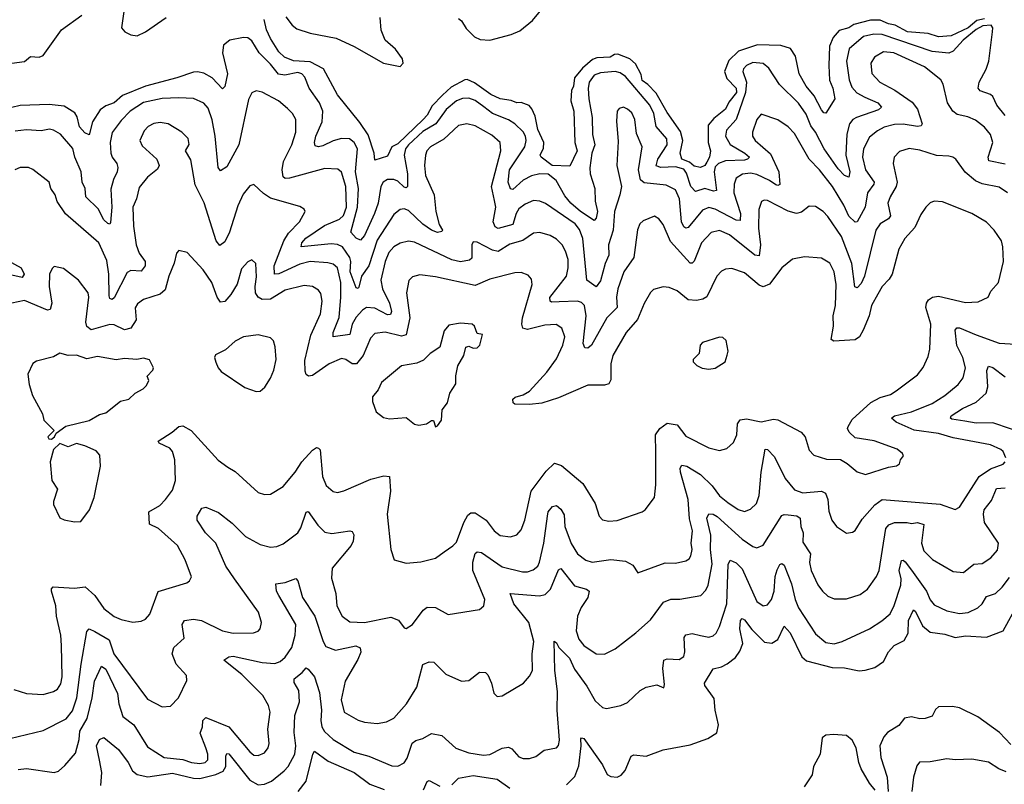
# Model space of a CAD drawing. Extents: x 1954683 to 2060285, y 904798 to 1016299.
# Tile 257 of 472: x 1972453 to 1977170, y 1002610 to 1006274. Entities that reach past the tile are written whole.
import ezdxf

# ---------------------------------------------------------------- set-up
doc = ezdxf.new("R2010")
doc.units = 0

msp = doc.modelspace()

# ---------------------------------------------------------------- linework, layer by layer
at = {"layer": '0CON10XD'}
for points in [[(1972953.9, 1006325), (1972940.8, 1006235), (1972955.6, 1006215), (1972985, 1006200.7), (1973015, 1006196.8), (1973055, 1006215.4), (1973154.5, 1006285)], [(1974555, 1006279.1), (1974568.7, 1006268.7), (1974591.2, 1006231.2), (1974631.4, 1006191.4), (1974659.1, 1006179.1), (1974705, 1006176.2), (1974807.7, 1006202.3), (1974849.3, 1006220.7), (1974910.2, 1006269.8), (1974977.6, 1006352.4)], [(1972415.3, 1006065.3), (1972475, 1006072.9), (1972505, 1006096.7), (1972545.4, 1006094.6), (1972565, 1006102.9), (1972653.6, 1006225), (1972750.6, 1006295)], [(1977075, 1006277.2), (1977039.3, 1006270.7), (1976997.8, 1006235), (1976915, 1006196.2), (1976855, 1006191.6), (1976805, 1006208.4), (1976706.2, 1006215), (1976647.3, 1006247.3), (1976615, 1006253.7), (1976575, 1006271.6), (1976528.5, 1006271.5), (1976448.8, 1006251.2), (1976425, 1006234.8), (1976378.7, 1006221.3), (1976351, 1006189), (1976333.4, 1006146.6), (1976329, 1006055), (1976333.4, 1005983.4), (1976349.2, 1005945), (1976357.9, 1005895), (1976315, 1005826), (1976305, 1005828), (1976295, 1005842), (1976258.7, 1005908.7), (1976221.2, 1005955), (1976187.1, 1006015), (1976169.5, 1006099.5), (1976146, 1006136), (1976099.6, 1006149.6), (1975987.2, 1006152.8), (1975897.3, 1006122.7), (1975851, 1006079), (1975829.5, 1006025), (1975841.5, 1005991.5), (1975885, 1005945.4), (1975886.8, 1005925), (1975850.7, 1005879.3), (1975835, 1005844.7), (1975779, 1005801), (1975751.4, 1005768.6), (1975751.3, 1005685), (1975762.5, 1005645), (1975757.4, 1005615), (1975745, 1005591.1), (1975735, 1005574.7), (1975715, 1005566.2), (1975685, 1005572.3), (1975661.4, 1005591.4), (1975625.3, 1005605.3), (1975617.5, 1005635), (1975629.4, 1005695), (1975618.2, 1005738.2), (1975555, 1005828.9), (1975502.1, 1005922.1), (1975463.1, 1005963.1), (1975435, 1005981.8), (1975430.9, 1006010.9), (1975402.6, 1006062.6), (1975376.8, 1006086.8), (1975319.3, 1006109.3), (1975302.3, 1006107.7), (1975282, 1006095), (1975218.7, 1006091.3), (1975197.2, 1006082.8), (1975149, 1006041), (1975111.5, 1005995), (1975106.7, 1005955), (1975095.8, 1005935), (1975092.9, 1005885), (1975108.1, 1005835), (1975112.3, 1005685), (1975123.1, 1005645), (1975087.9, 1005572.1), (1975004.3, 1005575), (1974950.8, 1005615), (1974945.7, 1005625), (1974961.6, 1005658.4), (1974964.1, 1005685), (1974935, 1005747.1), (1974921.8, 1005811.8), (1974907.2, 1005847.2), (1974893.2, 1005863.2), (1974855, 1005876.5), (1974835, 1005875.5), (1974807.2, 1005887.2), (1974754.2, 1005895), (1974709.4, 1005915), (1974631.8, 1005971.8), (1974597.3, 1005987.3), (1974585, 1005986.4), (1974520, 1005950), (1974478.5, 1005911.5), (1974429.5, 1005860.5), (1974405, 1005816.9), (1974385.2, 1005795), (1974265, 1005679.6), (1974235.9, 1005664.1), (1974215, 1005619.4), (1974155, 1005600), (1974151.4, 1005635), (1974121.8, 1005721.8), (1974082, 1005782), (1973975, 1005913.1), (1973908.8, 1006038.8), (1973845, 1006071.6), (1973765, 1006076.9), (1973720.6, 1006095), (1973695, 1006120.6), (1973655, 1006183.1), (1973634.7, 1006225), (1973624.2, 1006274.2)], [(1973727.4, 1006287.4), (1973757.9, 1006247.9), (1973780.2, 1006230.2), (1973845, 1006209.4), (1973968.8, 1006185), (1974055.7, 1006145), (1974195, 1006065.5), (1974275, 1006050), (1974290, 1006065), (1974286.3, 1006086.3), (1974253.3, 1006133.3), (1974203.3, 1006175), (1974185, 1006223.8), (1974179.1, 1006285)], [(1977174.7, 1005815), (1977135.2, 1005865), (1977116, 1005906), (1977105, 1005915.3), (1977055, 1005932.3), (1977045.9, 1005945.9), (1977049.5, 1005975), (1977083.3, 1006036.7), (1977096.5, 1006075), (1977113.5, 1006215), (1977114.7, 1006235), (1977107.7, 1006247.7), (1977067.1, 1006245), (1977035, 1006226.7), (1976974, 1006175), (1976925, 1006122.9), (1976905, 1006114), (1976825, 1006121.9), (1976585, 1006203.3), (1976545.6, 1006204.4), (1976495, 1006193.5), (1976426.7, 1006135), (1976414.3, 1006075), (1976426.6, 1005985), (1976440.2, 1005950.2), (1976463.9, 1005923.9), (1976502.2, 1005902.2), (1976564.4, 1005875), (1976581.4, 1005855), (1976567.4, 1005842.6), (1976461.8, 1005805), (1976444.6, 1005795), (1976428.2, 1005775), (1976416, 1005725), (1976411.4, 1005625), (1976430.3, 1005545), (1976425, 1005519.2), (1976405, 1005527.1), (1976375, 1005558.7), (1976307.1, 1005655), (1976266, 1005735), (1976243, 1005765), (1976221.1, 1005821.1), (1976185, 1005873.1), (1976093.9, 1005963.9), (1976042.3, 1006042.3), (1976015, 1006064.5), (1975965, 1006069.4), (1975935.5, 1006055), (1975921, 1006039), (1975918, 1006025), (1975934.4, 1005975), (1975930.8, 1005925), (1975884.8, 1005795), (1975840, 1005745)], [(1975840, 1005745), (1975834.3, 1005715), (1975856.6, 1005676.5), (1975926.9, 1005635), (1975949.5, 1005615), (1975940.6, 1005605), (1975925, 1005600.9), (1975835, 1005597.3), (1975800.8, 1005585), (1975785, 1005568.2), (1975780.2, 1005545), (1975791.1, 1005455), (1975777.6, 1005452.4), (1975735, 1005465.6), (1975690.9, 1005450.9), (1975668.3, 1005475), (1975648.1, 1005538.1), (1975635, 1005557.3), (1975595, 1005568), (1975525.2, 1005565.2), (1975502.9, 1005572.9), (1975509.5, 1005605), (1975554.6, 1005674.6), (1975552.7, 1005702.7), (1975501.5, 1005761.5), (1975490.6, 1005825), (1975471.5, 1005865), (1975355, 1006001.6), (1975329, 1006019), (1975305, 1006025.3), (1975235, 1006019.7), (1975205, 1006008.7), (1975181.4, 1005975), (1975176.4, 1005943.6), (1975180.2, 1005895), (1975195.7, 1005805.7), (1975197, 1005723), (1975208.4, 1005675), (1975193.8, 1005635), (1975184.2, 1005564.2), (1975186.5, 1005535), (1975209.1, 1005465), (1975210.7, 1005405), (1975220.5, 1005355), (1975215, 1005322.5), (1975205, 1005311.8), (1975139.4, 1005355), (1975093.2, 1005395), (1975065, 1005430.4), (1975023.5, 1005503.5), (1974985, 1005533.4), (1974945, 1005534.8), (1974905, 1005525.2), (1974865, 1005504.8), (1974815, 1005460), (1974805, 1005463.1), (1974793, 1005495), (1974799.5, 1005555), (1974872.5, 1005665), (1974878.9, 1005695), (1974876.1, 1005715), (1974865, 1005736.2), (1974824.5, 1005775), (1974794.5, 1005794.5), (1974718.2, 1005825), (1974677.1, 1005857.1), (1974635, 1005886.8), (1974605, 1005897.8), (1974575, 1005896.5), (1974545, 1005884.7), (1974496.5, 1005843.5), (1974446.2, 1005775), (1974385, 1005737.5), (1974315.6, 1005675), (1974301.5, 1005655), (1974294, 1005625), (1974311, 1005535), (1974311.5, 1005475), (1974305, 1005467.9), (1974295, 1005471.9), (1974265, 1005499.5), (1974245, 1005508.8), (1974215, 1005508.1), (1974193.4, 1005495), (1974183, 1005475), (1974169.6, 1005395), (1974152.9, 1005345), (1974105, 1005240.5), (1974085, 1005216.9), (1974065, 1005226.2), (1974038.5, 1005255), (1974071.9, 1005375), (1974075.6, 1005465), (1974061.6, 1005545), (1974070.5, 1005655), (1974055.7, 1005685), (1974032.6, 1005702.6), (1973995, 1005705.3), (1973955, 1005693.5), (1973905, 1005669), (1973884.7, 1005664.7), (1973869.1, 1005669.1), (1973865.8, 1005685), (1973872.1, 1005715), (1973902.4, 1005785), (1973905.8, 1005835), (1973889.4, 1005875), (1973839.2, 1005945), (1973818.8, 1005998.8), (1973804.7, 1006014.7), (1973785, 1006021.3), (1973722.5, 1006007.5), (1973692.1, 1006012.1), (1973655, 1006061.1), (1973600.3, 1006115), (1973565, 1006172.9), (1973545, 1006186.4), (1973525, 1006188.5), (1973460, 1006175), (1973428.6, 1006151.4), (1973424.6, 1006115), (1973447.8, 1006015), (1973435, 1005953.3), (1973425, 1005942), (1973374.6, 1005995), (1973335, 1006018.4), (1973305, 1006023.6), (1973285, 1006022.4), (1973205.2, 1005994.8), (1973054.7, 1005955.3), (1972945, 1005910.7), (1972905, 1005875.9), (1972865, 1005861.3), (1972837.7, 1005842.3), (1972800.7, 1005785), (1972785, 1005722.7), (1972765, 1005731.9), (1972739.9, 1005759.9), (1972727.8, 1005807.8), (1972717, 1005827), (1972665, 1005859.7), (1972593, 1005867), (1972455, 1005862.7), (1972415, 1005853.4)], [(1977175, 1005581.4), (1977096.9, 1005596.9), (1977092.5, 1005615), (1977115.8, 1005685), (1977105, 1005724.4), (1977075, 1005758.9), (1977031.7, 1005791.7), (1976995, 1005808.5), (1976945, 1005820), (1976923.3, 1005835), (1976898.8, 1005875), (1976877.8, 1005965), (1976865.9, 1005985.9), (1976787.7, 1006047.7), (1976640.8, 1006115), (1976590.9, 1006119.1), (1976548.9, 1006095), (1976531.5, 1006065), (1976535, 1006016), (1976574.4, 1005975), (1976646.6, 1005936.6), (1976729.2, 1005879.2), (1976755.2, 1005845.2), (1976777.3, 1005775), (1976772, 1005765), (1976755, 1005761.8), (1976685, 1005772.9), (1976645, 1005771.4), (1976595, 1005759.1), (1976562, 1005742), (1976525, 1005711.5), (1976495.8, 1005655), (1976491.2, 1005615), (1976505, 1005554.3), (1976546.7, 1005495), (1976545.3, 1005485), (1976514.8, 1005445), (1976503.1, 1005375), (1976465, 1005305.6), (1976455, 1005304.3), (1976425, 1005332.9), (1976401.8, 1005385), (1976347.9, 1005475), (1976285, 1005553.8), (1976234.8, 1005604.8), (1976165, 1005728.5), (1976135, 1005760.5), (1976085, 1005793.3), (1976005, 1005821.4), (1975983.8, 1005795), (1975963.8, 1005735), (1975964.6, 1005715), (1975977.1, 1005695), (1976050.3, 1005630.3), (1976089.6, 1005545), (1976095, 1005484.3), (1976085, 1005478.9), (1976075, 1005481.8), (1976045, 1005503.4), (1975985, 1005531.9), (1975955, 1005537.9), (1975915.6, 1005534.4), (1975886.2, 1005515), (1975876.2, 1005485), (1975874.8, 1005445), (1975906.6, 1005345), (1975905, 1005310.9), (1975885, 1005314), (1975785, 1005366.1), (1975755, 1005374.7), (1975725, 1005360.7), (1975655, 1005278.8), (1975645, 1005274.6), (1975635, 1005281.2), (1975623.7, 1005305), (1975614.8, 1005414.8), (1975595, 1005459.1), (1975550.4, 1005480.4), (1975445, 1005492.4), (1975426.8, 1005506.8), (1975417.3, 1005555), (1975434.4, 1005665), (1975408.8, 1005728.8), (1975400, 1005795), (1975385, 1005826.9), (1975365, 1005845.5), (1975345, 1005854.4), (1975325, 1005848.6), (1975315.6, 1005835), (1975312, 1005788), (1975320.2, 1005689.8), (1975313.8, 1005575), (1975335.4, 1005475), (1975328.9, 1005435), (1975302.6, 1005355), (1975295.6, 1005265), (1975274, 1005195), (1975275.8, 1005145), (1975257.7, 1005105), (1975235, 1005021.9), (1975215, 1004994.5), (1975170.5, 1005025), (1975150.7, 1005225), (1975135, 1005268.2), (1975114, 1005295), (1974972.4, 1005392.4), (1974945, 1005404.6), (1974915, 1005407.5), (1974875, 1005390.4), (1974845, 1005366.8), (1974831.6, 1005345), (1974815, 1005292), (1974745, 1005272.8), (1974731.6, 1005281.6), (1974722, 1005305), (1974733.3, 1005375), (1974727.7, 1005407.7), (1974713.9, 1005475), (1974757.6, 1005645), (1974754.7, 1005684.7), (1974715, 1005720.8), (1974635, 1005765.4), (1974595, 1005774.1), (1974555, 1005767.3), (1974485, 1005700.7), (1974421.5, 1005665), (1974403.9, 1005646.1), (1974396.7, 1005625), (1974392.8, 1005575), (1974397.4, 1005527.4), (1974439.3, 1005435), (1974446.2, 1005355), (1974462.7, 1005292.7), (1974477.7, 1005265), (1974475, 1005259.2), (1974455, 1005253.9), (1974425, 1005265.3), (1974385, 1005294.3), (1974315, 1005360), (1974295, 1005367.7), (1974275, 1005363.6), (1974245, 1005340), (1974165, 1005217.5), (1974125.1, 1005094.9), (1974089.8, 1005045), (1974078.3, 1004991.7), (1974075, 1004986), (1974065, 1004988.6), (1974036, 1005065), (1974039.5, 1005115), (1974035.2, 1005135), (1973999.7, 1005185), (1973975, 1005196), (1973945, 1005199.2), (1973802, 1005185), (1973804.2, 1005205), (1973823.4, 1005226.6), (1973912.9, 1005287.1), (1973985, 1005318.7), (1974004.8, 1005335.2), (1974018.7, 1005375), (1974014.8, 1005474.8), (1973995, 1005542.9), (1973977.2, 1005557.2), (1973915, 1005560.4), (1973745, 1005514.2), (1973725, 1005513.3), (1973715, 1005520.6), (1973710, 1005555), (1973716, 1005594), (1973755.9, 1005674.1), (1973775.3, 1005735), (1973775.3, 1005795.3), (1973759.1, 1005825), (1973735, 1005849.1), (1973692.9, 1005885), (1973615, 1005926.4), (1973585, 1005933.1), (1973565, 1005924), (1973548.8, 1005891.2), (1973502.1, 1005675), (1973445, 1005569.4), (1973415, 1005550), (1973403.9, 1005565), (1973389.8, 1005715), (1973374.8, 1005794.8), (1973355, 1005850), (1973335, 1005874.5), (1973285, 1005896.9), (1973215, 1005900), (1973135, 1005895.7), (1973045, 1005877.8), (1972981.8, 1005835), (1972938.7, 1005791.3), (1972896.4, 1005733.6), (1972885.3, 1005685), (1972888.8, 1005635), (1972895, 1005615.7), (1972917.8, 1005585), (1972922.9, 1005565), (1972920, 1005545), (1972901.7, 1005508.3), (1972888.8, 1005461.2), (1972894.3, 1005375), (1972888, 1005302), (1972885, 1005293.3), (1972875, 1005297.5), (1972856.1, 1005315), (1972828.1, 1005368.1), (1972769.1, 1005425), (1972765.8, 1005465), (1972751.6, 1005495), (1972747.4, 1005545), (1972716.7, 1005615), (1972706.8, 1005656.8), (1972648.1, 1005725), (1972615, 1005744.4), (1972595, 1005748.5), (1972555, 1005741.5), (1972485, 1005746.7), (1972430.4, 1005739.6)], [(1977185.4, 1005445), (1977145, 1005471.8), (1977065, 1005488), (1977032.2, 1005502.2), (1976983.2, 1005543.2), (1976938, 1005605), (1976924.5, 1005614.5), (1976905, 1005620.6), (1976845, 1005622.9), (1976765, 1005648.2), (1976715, 1005656.2), (1976667.4, 1005642.6), (1976643.1, 1005615), (1976637.8, 1005585), (1976656.4, 1005495), (1976651.9, 1005475), (1976623.8, 1005425), (1976612.8, 1005395), (1976625.2, 1005334.8), (1976615, 1005319.6), (1976574.8, 1005295.2), (1976554.8, 1005265.2), (1976500.4, 1005045), (1976485, 1005010), (1976465, 1004989.5), (1976453.6, 1004993.6), (1976439, 1005105), (1976389.6, 1005235), (1976325, 1005331.5), (1976302.2, 1005355), (1976265, 1005379.4), (1976235, 1005380.8), (1976199.1, 1005350.9), (1976175, 1005345.3), (1976135, 1005356.7), (1976035, 1005407.3), (1976020.5, 1005409.5), (1976006.7, 1005403.3), (1975994.6, 1005365), (1975992.4, 1005275), (1976002.2, 1005195), (1975995, 1005142.2), (1975975, 1005145.4), (1975853.7, 1005243.7), (1975805, 1005264), (1975765, 1005254.6), (1975720, 1005205), (1975685, 1005117.1), (1975675, 1005107.1), (1975665, 1005107.1), (1975570.5, 1005210.5), (1975535, 1005292.5), (1975515, 1005320), (1975495, 1005332.9), (1975439.8, 1005310.2), (1975424.4, 1005295), (1975413.3, 1005266.7), (1975394.6, 1005135), (1975347.5, 1005065), (1975319.1, 1004985), (1975311.6, 1004945), (1975315.4, 1004895), (1975265.3, 1004845), (1975191.8, 1004715), (1975175, 1004700), (1975160.8, 1004700.8), (1975153, 1004723), (1975166.3, 1004855), (1975158.4, 1004905), (1975145, 1004918.7), (1975125, 1004925.3), (1975037.9, 1004922.1), (1975000.5, 1004920.5), (1974993.8, 1004925), (1974993.4, 1004943.4), (1975071.9, 1005045), (1975080.3, 1005085), (1975080, 1005125), (1975068.5, 1005165), (1975051.2, 1005195), (1975025, 1005222.5), (1974995, 1005240.4), (1974945, 1005254.6), (1974915, 1005251.2), (1974863.8, 1005216.2), (1974801.7, 1005198.3), (1974745, 1005163.3), (1974718.8, 1005168.8), (1974645, 1005207.5), (1974625, 1005210), (1974619.2, 1005195), (1974618.6, 1005131.4), (1974607.8, 1005122.2), (1974565, 1005113.7), (1974522.7, 1005122.7), (1974345, 1005207.8), (1974315, 1005212), (1974275, 1005203.4), (1974245, 1005185.3), (1974222, 1005158), (1974203.5, 1005115), (1974182.7, 1005025), (1974190.7, 1004985), (1974224, 1004915), (1974234.6, 1004875.4), (1974229.4, 1004860.6), (1974215, 1004860), (1974155, 1004891), (1974115, 1004894.2), (1974095, 1004882.4), (1974065, 1004848), (1974046, 1004815), (1974034.1, 1004765.9), (1973954.5, 1004754.5), (1973954, 1004775), (1973982.8, 1004847.2), (1973991.9, 1004945), (1973991.6, 1005015), (1973975, 1005084.5), (1973955, 1005102.4), (1973929.3, 1005109.3), (1973845, 1005115.6), (1973795, 1005102.1), (1973695, 1005056.3), (1973673.9, 1005053.9), (1973672.5, 1005095), (1973717.6, 1005215), (1973739.8, 1005250.2), (1973793.6, 1005305), (1973820, 1005355), (1973815, 1005366.2), (1973795, 1005379.4), (1973655, 1005418.4), (1973621, 1005441), (1973575, 1005484), (1973555, 1005477.5), (1973522.6, 1005437.4), (1973497.3, 1005382.7), (1973458.2, 1005255), (1973435, 1005210), (1973411.7, 1005191.7), (1973393.3, 1005215), (1973336.4, 1005396.4), (1973293.1, 1005483.1), (1973272.7, 1005602.7), (1973246.7, 1005645), (1973264.4, 1005675.6), (1973260, 1005705), (1973229.2, 1005735), (1973164.5, 1005774.5), (1973125, 1005780.9), (1973095, 1005776.2), (1973068.3, 1005761.7), (1973048.3, 1005741.7), (1973027.5, 1005695), (1973039.8, 1005669.8), (1973109.1, 1005605), (1973121.5, 1005575), (1973112.7, 1005557.3), (1973065, 1005520), (1973025, 1005469.2), (1973012.9, 1005415), (1972994.6, 1005375), (1972997.1, 1005285), (1973011, 1005195), (1973025.4, 1005155), (1973053.3, 1005115), (1973053.3, 1005095), (1973035, 1005068.5), (1972985, 1005071.6), (1972968.1, 1005061.9), (1972905, 1004941.4), (1972895, 1004933.3), (1972885, 1004938.6), (1972881.4, 1004951.4), (1972880.4, 1005055), (1972870, 1005120), (1972831.1, 1005205), (1972672.8, 1005342.8), (1972632.3, 1005402.3), (1972623.1, 1005435), (1972601.8, 1005465), (1972594, 1005495), (1972515, 1005556.7), (1972495, 1005565.5), (1972455, 1005566.2), (1972428.6, 1005555)], [(1972939.4, 1003399.4), (1972995, 1003387.1), (1973035, 1003391.9), (1973055, 1003401.4), (1973076.9, 1003425), (1973116.4, 1003533.6), (1973253.9, 1003576.1), (1973266.7, 1003585), (1973275.9, 1003604.1), (1973245.6, 1003685), (1973208.1, 1003755), (1973116.9, 1003835), (1973075, 1003856.7), (1973071.1, 1003915), (1973124, 1003946), (1973151.9, 1003975), (1973185, 1004020), (1973199.5, 1004065), (1973196.1, 1004165), (1973185.4, 1004205), (1973171.5, 1004221.5), (1973120.8, 1004245), (1973115.8, 1004255), (1973183.2, 1004296.8), (1973215, 1004324.3), (1973235, 1004327.1), (1973274.4, 1004305), (1973403.6, 1004163.6), (1973449.8, 1004129.8), (1973485, 1004108.6), (1973595, 1004008.8), (1973625, 1003999.2), (1973655, 1004000), (1973715, 1004037.5), (1973773.1, 1004105), (1973804.7, 1004155.3), (1973855, 1004211.2), (1973875, 1004223.8), (1973885, 1004221.2), (1973892, 1004212), (1973902.9, 1004085), (1973921.3, 1004041.3), (1973955, 1004012.5), (1973975, 1004007.5), (1974005, 1004015.8), (1974135, 1004072.9), (1974197.9, 1004087.9), (1974224.4, 1004084.4), (1974228.5, 1004015), (1974213.9, 1003903.9), (1974230.8, 1003735), (1974246.7, 1003685), (1974305, 1003669.2), (1974375, 1003675.7), (1974445.6, 1003694.4), (1974486.1, 1003723.9), (1974528, 1003752), (1974545, 1003770.6), (1974581.2, 1003865), (1974600.2, 1003899.8), (1974615, 1003910.9), (1974635, 1003911.3), (1974687.9, 1003875), (1974725.5, 1003825), (1974755, 1003801.8), (1974804.5, 1003795.5), (1974834, 1003805), (1974855, 1003830), (1974872.9, 1003875), (1974904, 1004015), (1974975, 1004110), (1975015, 1004148.2), (1975048, 1004138), (1975151.2, 1004051.2), (1975210.6, 1003955), (1975228.6, 1003895), (1975245, 1003877.5), (1975275, 1003870.6), (1975315, 1003874.4), (1975435, 1003915.7), (1975450, 1003925), (1975494.3, 1003985), (1975500.5, 1004045), (1975501.1, 1004201.1), (1975499.1, 1004285), (1975520.6, 1004315), (1975555, 1004341.2), (1975603, 1004333), (1975645, 1004278.8), (1975755, 1004221.8), (1975805, 1004208.9), (1975841.3, 1004218.7), (1975872.7, 1004247.3), (1975889.5, 1004285), (1975892.4, 1004337.6), (1975905, 1004357.1), (1975935, 1004360.9), (1976005, 1004346.8), (1976065, 1004360.4), (1976085.8, 1004355.8), (1976197.1, 1004297.1), (1976215.5, 1004275), (1976235, 1004211.2), (1976257.2, 1004187.2), (1976318.7, 1004168.7), (1976385, 1004166.9), (1976418, 1004148), (1976465, 1004107.1), (1976505, 1004094.4), (1976615, 1004130), (1976653.6, 1004136.4), (1976667.5, 1004145), (1976672.5, 1004165), (1976686.7, 1004183.3), (1976683.3, 1004195), (1976656.3, 1004216.3), (1976546.2, 1004256.2), (1976455, 1004270), (1976427.2, 1004297.2), (1976419.4, 1004315), (1976421.9, 1004325), (1976441.9, 1004358.1), (1976530.2, 1004439.8), (1976575, 1004462.9), (1976625, 1004478.2), (1976652.5, 1004495), (1976755, 1004571.9), (1976782, 1004608), (1976805, 1004660), (1976813.3, 1004695), (1976818.8, 1004815), (1976794.6, 1004895), (1976797.1, 1004915), (1976807.8, 1004932.2), (1976825.9, 1004944.1), (1976855, 1004949.6), (1976985, 1004919.5), (1977045, 1004922.5), (1977092.5, 1004945), (1977106.4, 1004973.6), (1977142, 1005015), (1977166, 1005115), (1977164, 1005185), (1977157.1, 1005215), (1977122.5, 1005265), (1977085, 1005304.2), (1977015, 1005345.7), (1976875, 1005400.8), (1976833.6, 1005403.6), (1976815, 1005395.8), (1976794, 1005375), (1976769.7, 1005340.3), (1976742.4, 1005277.6), (1976693.3, 1005225), (1976665.5, 1005175), (1976633.5, 1005055), (1976619.4, 1005030.6), (1976585.4, 1004994.6), (1976565, 1004959.2), (1976534.6, 1004905), (1976523.5, 1004855), (1976494.6, 1004785.4), (1976475.8, 1004755), (1976455, 1004739.5), (1976353.8, 1004733.8), (1976340.7, 1004740.7), (1976351.3, 1004805), (1976349.7, 1004855), (1976360.8, 1004905), (1976364.7, 1005004.7), (1976355.3, 1005065.3), (1976335, 1005107.1), (1976295, 1005131.9), (1976213.2, 1005136.8), (1976155, 1005125.8), (1976105, 1005084.2), (1976045, 1005007.1), (1976015, 1004993.1), (1975995, 1005002.4), (1975925, 1005060.4), (1975865, 1005081.5), (1975835, 1005078.9), (1975815, 1005069.4), (1975792.5, 1005045), (1975744.3, 1004945.7), (1975725.7, 1004934.3), (1975695, 1004927.9), (1975655, 1004931.8), (1975602.5, 1004975), (1975565, 1004990), (1975535, 1004994.3), (1975489.7, 1004980.3), (1975475, 1004966.2), (1975445.4, 1004914.6), (1975413.5, 1004836.5), (1975357.9, 1004775), (1975294.6, 1004665), (1975284.6, 1004624.6), (1975285, 1004547.5), (1975275, 1004528.9), (1975255, 1004523.2), (1975175, 1004522.5), (1975035, 1004461.2), (1974953.7, 1004436.3), (1974895, 1004430.6), (1974825, 1004431.9), (1974817.5, 1004437.5), (1974816, 1004455), (1974826, 1004465), (1974865, 1004476.1), (1974895, 1004493.8), (1974978.2, 1004585), (1975025, 1004648.1), (1975055.4, 1004715), (1975064.6, 1004755), (1975050, 1004795), (1975022.7, 1004812.7), (1974969.2, 1004810.8), (1974885, 1004788.9), (1974863.3, 1004795), (1974858.7, 1004815), (1974861.8, 1004845), (1974907.5, 1005005), (1974905, 1005030), (1974889.3, 1005049.3), (1974855, 1005061.9), (1974825, 1005061.5), (1974705, 1005030.8), (1974635, 1005000.7), (1974445, 1005042.5), (1974369.3, 1005050.7), (1974335, 1005041.4), (1974316.4, 1005023.6), (1974305.4, 1004964.6), (1974322.7, 1004845), (1974305, 1004763.1), (1974281.9, 1004758.1), (1974203.7, 1004776.3), (1974155, 1004769.6), (1974132.9, 1004747.1), (1974098.3, 1004665), (1974065.7, 1004624.3), (1974045, 1004625.3), (1974015, 1004645.4), (1973995, 1004650), (1973935, 1004624.7), (1973855, 1004569.4), (1973836, 1004566), (1973825, 1004574.4), (1973820.1, 1004590.1), (1973818.5, 1004641.5), (1973848, 1004762), (1973893.1, 1004865), (1973901.6, 1004925), (1973895, 1004962), (1973885, 1004977.5), (1973855.9, 1004995.9), (1973815, 1005000.4), (1973725, 1004977.8), (1973655, 1004934.6), (1973615, 1004933.6), (1973594.5, 1004945), (1973582.8, 1004965), (1973580.6, 1004995), (1973587.6, 1005042.4), (1973584.3, 1005105), (1973565, 1005122.5), (1973545, 1005114.3), (1973515, 1005080), (1973493.8, 1005006.2), (1973465, 1004957.5), (1973435, 1004923.8), (1973415, 1004920.5), (1973398.5, 1004945), (1973373.3, 1005015), (1973330.9, 1005075), (1973255, 1005158.8), (1973215, 1005167.5), (1973204.2, 1005155.8), (1973193.4, 1005106.6), (1973167.5, 1005045), (1973150.3, 1004979.7), (1973125, 1004958), (1973045, 1004933.3), (1973016.9, 1004913.1), (1973006.2, 1004893.8), (1973010.6, 1004835), (1972985, 1004796.1), (1972955, 1004787.4), (1972905, 1004811.2), (1972885, 1004813.5), (1972795, 1004787.9), (1972775, 1004804.4), (1972770, 1004825), (1972784.4, 1004944.4), (1972780, 1004965), (1972733.8, 1005025), (1972662.2, 1005082.2), (1972618.3, 1005091.7), (1972607.7, 1005082.3), (1972596, 1005055), (1972594.5, 1004995.5), (1972605.9, 1004915), (1972598.9, 1004885), (1972585, 1004881.8), (1972475, 1004928.9), (1972415, 1004915.5)], [(1972395, 1005119.7), (1972460, 1005085), (1972474.2, 1005055), (1972465, 1005038.9), (1972415, 1005050)], [(1974445, 1004322.5), (1974455, 1004327.5), (1974473.3, 1004355), (1974477.5, 1004405), (1974502.5, 1004437.5), (1974513.8, 1004485), (1974541.7, 1004528.3), (1974542.3, 1004567.7), (1974552.5, 1004615), (1974580, 1004665), (1974590, 1004705), (1974605, 1004710), (1974625, 1004700), (1974645, 1004701.2), (1974658, 1004715), (1974670, 1004765), (1974645, 1004770), (1974632.5, 1004805), (1974620, 1004815), (1974565, 1004820), (1974509.3, 1004810.7), (1974486.4, 1004783.6), (1974466, 1004704), (1974419.2, 1004675), (1974387.5, 1004642.5), (1974355, 1004628.6), (1974282, 1004615), (1974186, 1004535), (1974169.7, 1004500.3), (1974142.7, 1004467.3), (1974142.9, 1004445), (1974160.8, 1004395), (1974195, 1004368), (1974225, 1004362), (1974305, 1004368), (1974345, 1004335.6), (1974365, 1004330.5), (1974402.4, 1004337.6), (1974425, 1004352.5), (1974435, 1004352.5), (1974445, 1004322.5)], [(1973585, 1004492), (1973605, 1004493.3), (1973627.3, 1004512.7), (1973655, 1004556.7), (1973670.8, 1004595), (1973681.4, 1004645), (1973676.8, 1004706.8), (1973668, 1004735), (1973655, 1004748.8), (1973595, 1004764.3), (1973525, 1004754.2), (1973485, 1004734.2), (1973438.3, 1004691.7), (1973391.4, 1004668.6), (1973386.2, 1004655), (1973392.7, 1004632.7), (1973403.8, 1004605), (1973418.3, 1004588.3), (1973531.7, 1004511.7), (1973585, 1004492)], [(1977177.1, 1004175), (1977164.3, 1004205), (1977154, 1004215), (1977105, 1004236.2), (1976925, 1004270), (1976855, 1004290.4), (1976737.7, 1004307.7), (1976652.2, 1004345), (1976630, 1004365), (1976644, 1004376), (1976725.6, 1004394.4), (1976825, 1004434.7), (1976885, 1004473.2), (1976948.5, 1004525), (1976972.9, 1004557.1), (1976983.8, 1004605), (1976970.9, 1004655), (1976942.8, 1004712.8), (1976935, 1004786.2), (1976942.9, 1004797.1), (1976955, 1004797.8), (1977035, 1004763.2), (1977145, 1004723.2), (1977225, 1004718.5)], [(1975755, 1004598.9), (1975785, 1004604), (1975833.3, 1004635), (1975843, 1004667), (1975846.7, 1004685), (1975837, 1004737), (1975821.7, 1004751.7), (1975805, 1004752.5), (1975725, 1004727.5), (1975713.3, 1004715), (1975707.5, 1004675), (1975680, 1004645), (1975680, 1004635), (1975696.7, 1004616.7), (1975723.4, 1004603.4), (1975755, 1004598.9)], [(1972605, 1004263.8), (1972620, 1004275), (1972627, 1004293), (1972673.9, 1004326.1), (1972785, 1004352.9), (1972835, 1004381.9), (1972865, 1004389.4), (1972935, 1004446.7), (1972975, 1004456.2), (1973005.9, 1004484.1), (1973044.5, 1004505.5), (1973059.5, 1004520.5), (1973071.2, 1004545), (1973064.1, 1004565.9), (1973091.2, 1004595), (1973093.8, 1004605), (1973073.9, 1004643.9), (1973045, 1004652), (1973014.4, 1004645.6), (1972955, 1004650), (1972915, 1004644.4), (1972825, 1004660), (1972775, 1004649.5), (1972725, 1004665.6), (1972685, 1004664.4), (1972645, 1004676.7), (1972615, 1004658), (1972532.7, 1004637.3), (1972515, 1004626.2), (1972491.2, 1004575), (1972498, 1004525), (1972513.4, 1004473.4), (1972561.2, 1004385), (1972568, 1004355), (1972617.5, 1004305), (1972586.7, 1004275), (1972592.5, 1004265), (1972605, 1004263.8)], [(1977285, 1004285.2), (1977115, 1004341.6), (1977035, 1004340.7), (1976980.8, 1004350.8), (1976919.3, 1004359.3), (1976911.9, 1004365), (1976916.2, 1004375), (1976969.3, 1004410.7), (1977035, 1004440.9), (1977083.2, 1004485), (1977091.6, 1004515), (1977087.2, 1004592.8), (1977095, 1004612.9), (1977115, 1004607.9), (1977175, 1004562.5)], [(1972715, 1003867.5), (1972745, 1003870), (1972787.5, 1003925), (1972810, 1003985), (1972840, 1004135), (1972837, 1004187), (1972818.3, 1004208.3), (1972765, 1004232), (1972725, 1004242.5), (1972685, 1004227.5), (1972645, 1004243.3), (1972613.8, 1004215), (1972599.2, 1004155), (1972605.9, 1004065.9), (1972633.8, 1004025), (1972613.8, 1003965), (1972615, 1003950), (1972645, 1003887.5), (1972665, 1003876.7), (1972715, 1003867.5)], [(1974981.6, 1003895), (1974985.3, 1003915), (1975005, 1003941.5), (1975025, 1003946.7), (1975045, 1003928.9), (1975061.9, 1003901.9), (1975065, 1003846), (1975095, 1003764.4), (1975124.6, 1003715), (1975164.7, 1003684.7), (1975195, 1003674.6), (1975285, 1003687.2), (1975355, 1003678.9), (1975390, 1003660), (1975415, 1003624), (1975545, 1003671.9), (1975595, 1003669.5), (1975645, 1003681.4), (1975659.6, 1003690.4), (1975668.1, 1003705), (1975674.5, 1003735), (1975670, 1003765), (1975676.4, 1003825), (1975662.7, 1003882.7), (1975656, 1003975), (1975618.1, 1004105), (1975617.3, 1004125), (1975625, 1004139.4), (1975649.2, 1004135), (1975715, 1004094.6), (1975770.7, 1004040.7), (1975805, 1003992.5), (1975845, 1003959.7), (1975895, 1003926.2), (1975925, 1003917.5), (1975955, 1003928.9), (1975982.5, 1003955), (1975996.4, 1003993.6), (1976004.7, 1004105.3), (1976025, 1004215.8), (1976036, 1004215), (1976068.5, 1004178.5), (1976120.4, 1004075), (1976165, 1004021.8), (1976205, 1004006.8), (1976295, 1004014.6), (1976314.4, 1004005), (1976325.4, 1003975), (1976329.4, 1003919.4), (1976344.3, 1003875), (1976366, 1003845), (1976415, 1003814), (1976442.3, 1003817.7), (1976455, 1003826.2), (1976489.7, 1003880.3), (1976550.3, 1003949.7), (1976585, 1003974.1), (1976863.1, 1003953.1), (1976935, 1003927.1), (1976955, 1003937.5), (1976972.9, 1003965), (1977050.4, 1004085), (1977105, 1004122), (1977165, 1004144.3), (1977174, 1004155)], [(1977105.3, 1003694.7), (1977137.6, 1003732.4), (1977142.5, 1003765), (1977075.9, 1003865), (1977070, 1003905), (1977074.5, 1003925.5), (1977109.3, 1003970.7), (1977132.9, 1004027.1), (1977175, 1004030.2)], [(1972405, 1002829.2), (1972565, 1002867.9), (1972675, 1002923.9), (1972705, 1002962.5), (1972727.1, 1003025), (1972746.9, 1003185), (1972775, 1003342.5), (1972785, 1003354.5), (1972811.8, 1003341.8), (1972881.7, 1003301.7), (1972903.9, 1003235), (1973065, 1003017.5), (1973135, 1002980.5), (1973175, 1002984.4), (1973212.9, 1003025), (1973253.2, 1003106.8), (1973251.9, 1003131.9), (1973202.5, 1003185), (1973182.9, 1003235), (1973191.1, 1003265), (1973240.5, 1003309.5), (1973231.8, 1003375), (1973242.5, 1003395), (1973285, 1003401.3), (1973323.3, 1003395), (1973425, 1003345.9), (1973475, 1003334.7), (1973573.4, 1003336.6), (1973595, 1003344.2), (1973604.5, 1003355.5), (1973611.1, 1003385), (1973596.4, 1003435), (1973482.2, 1003595), (1973440.7, 1003655), (1973392.2, 1003765), (1973343.3, 1003815), (1973303.3, 1003875), (1973302.5, 1003895), (1973325, 1003934), (1973345, 1003938), (1973405, 1003912.9), (1973471.2, 1003861.2), (1973535, 1003798.2), (1973605, 1003758.8), (1973655, 1003746.7), (1973685, 1003750), (1973715, 1003762.2), (1973785, 1003815.6), (1973800.4, 1003839.6), (1973825, 1003914), (1973835, 1003917.1), (1973881.5, 1003851.5), (1973915, 1003818.9), (1973948.5, 1003811.5), (1974035, 1003824.3), (1974045, 1003822), (1974054.3, 1003805), (1974051.2, 1003775), (1974041.2, 1003755), (1973949.2, 1003645), (1973947, 1003597), (1973966.7, 1003525), (1973972.2, 1003465), (1973998.1, 1003415), (1974035, 1003388.5), (1974104.7, 1003384.7), (1974230.6, 1003410.6), (1974267.2, 1003397.2), (1974295, 1003360), (1974305, 1003356.2), (1974335, 1003375.7), (1974386.4, 1003445), (1974405, 1003459.6), (1974445, 1003457.7), (1974505.6, 1003424.4), (1974655, 1003448.1), (1974677.1, 1003465), (1974680.5, 1003495), (1974624.2, 1003635), (1974623.5, 1003675), (1974635, 1003715.6), (1974645, 1003724.5), (1974665, 1003720.9), (1974765, 1003652.2), (1974861.9, 1003628.1), (1974885, 1003628), (1974912.6, 1003637.4), (1974934.8, 1003655.2), (1974943.7, 1003675), (1974963.7, 1003765), (1974981.6, 1003895)], [(1972445, 1002681.1), (1972485, 1002686.4), (1972617.2, 1002667.2), (1972637.8, 1002672.2), (1972669.6, 1002700.4), (1972720.5, 1002759.5), (1972737.9, 1002825), (1972740.2, 1002865), (1972775.6, 1002925), (1972800.6, 1003025), (1972811.5, 1003105), (1972845, 1003176.4), (1972865, 1003161.5), (1972921.9, 1003045), (1972927, 1002995), (1972946.7, 1002935), (1973000, 1002895), (1973065, 1002789.2), (1973145, 1002738.6), (1973235, 1002729.3), (1973275, 1002715.3), (1973315, 1002710), (1973342, 1002715), (1973353.3, 1002726.7), (1973354.7, 1002755), (1973345, 1002784.2), (1973317.3, 1002855), (1973328.6, 1002885), (1973330, 1002915), (1973345, 1002930), (1973454.4, 1002885), (1973555, 1002765.6), (1973575, 1002750.4), (1973595, 1002748.2), (1973625, 1002760.5), (1973643.6, 1002785), (1973648.5, 1002805), (1973642.3, 1002875), (1973653.1, 1002955), (1973645, 1002988), (1973617.1, 1003035), (1973516.3, 1003136.3), (1973431.2, 1003205), (1973455, 1003221.1), (1973475.5, 1003224.5), (1973615, 1003192.9), (1973675, 1003189.2), (1973701.2, 1003198.8), (1973725, 1003218.5), (1973756.1, 1003265), (1973773, 1003325), (1973776.1, 1003375), (1973695, 1003514.5), (1973683.1, 1003535), (1973679.3, 1003570.7), (1973725, 1003576.5), (1973775.8, 1003595.8), (1973785.5, 1003585.5), (1973807.3, 1003505), (1973866.5, 1003415), (1973906, 1003295), (1973920, 1003270), (1973965, 1003253.1), (1974063.5, 1003273.5), (1974083.8, 1003263.8), (1974086.5, 1003243.5), (1974072.1, 1003207.9), (1974011.8, 1003105), (1973992.7, 1003015), (1974007.1, 1002955), (1974075, 1002918.1), (1974105, 1002907.5), (1974165, 1002900.9), (1974210.9, 1002909.1), (1974245, 1002926.9), (1974306.2, 1002995), (1974355.3, 1003075), (1974385, 1003184), (1974415, 1003196.5), (1974436.2, 1003195), (1974495, 1003137.1), (1974570, 1003105), (1974605, 1003108), (1974655, 1003148), (1974685, 1003146), (1974695.8, 1003135), (1974712.9, 1003095), (1974725, 1003047.5), (1974740.7, 1003030.7), (1974765, 1003033.3), (1974866.2, 1003095), (1974895, 1003128), (1974909.4, 1003155), (1974908.2, 1003235), (1974915.4, 1003294.6), (1974891.5, 1003385), (1974820.7, 1003475), (1974802, 1003525), (1974943.2, 1003513.2), (1974970, 1003520), (1974996.2, 1003545), (1975035, 1003638), (1975045, 1003644.4), (1975111.2, 1003561.2), (1975168.8, 1003545), (1975180.6, 1003535), (1975175.5, 1003505), (1975142.8, 1003457.2), (1975125.2, 1003415), (1975118.8, 1003345), (1975131.1, 1003305), (1975155, 1003275.4), (1975215, 1003235.6), (1975255, 1003233.3), (1975305, 1003258.5), (1975404.7, 1003335.3), (1975475, 1003398.1), (1975536.9, 1003483.1), (1975573.1, 1003496.9), (1975615, 1003496.4), (1975716.9, 1003515), (1975739.5, 1003540.5), (1975750.9, 1003565), (1975771.1, 1003665), (1975762.7, 1003735), (1975763.6, 1003803.6), (1975744.7, 1003885), (1975754.7, 1003905.3), (1975775, 1003904.7), (1975795, 1003892.8), (1975915, 1003784.7), (1975965, 1003749.2), (1975985, 1003743.8), (1976015, 1003756.7), (1976105, 1003898), (1976115, 1003903.3), (1976135, 1003901.3), (1976176.2, 1003896.2), (1976192.2, 1003885), (1976195.3, 1003845), (1976206.3, 1003815), (1976205, 1003770), (1976241.2, 1003715), (1976236.9, 1003673.1), (1976245.4, 1003635), (1976276.4, 1003566.4), (1976298.9, 1003535), (1976325, 1003511.1), (1976355, 1003498.9), (1976415, 1003499.5), (1976479.7, 1003520.3), (1976514.4, 1003545), (1976557.5, 1003605), (1976570, 1003635), (1976602.7, 1003835), (1976616.4, 1003853.6), (1976644.7, 1003865.3), (1976705, 1003865.3), (1976725, 1003859.6), (1976755, 1003863.8), (1976784.4, 1003855), (1976774.1, 1003765), (1976785, 1003728.6), (1976826.6, 1003686.6), (1976925, 1003629.5), (1976975, 1003625.6), (1977024.7, 1003665.3), (1977065, 1003667.5), (1977105.3, 1003694.7)], [(1972841.4, 1002605), (1972846.3, 1002666.3), (1972835.6, 1002725), (1972820, 1002795), (1972835, 1002824), (1972855, 1002834.2), (1972926.2, 1002776.2), (1972971.8, 1002715), (1972992.5, 1002675), (1973015, 1002656.6), (1973066.5, 1002646.5), (1973185, 1002663.8), (1973285, 1002639.6), (1973315, 1002637.7), (1973393, 1002657), (1973427.7, 1002672.3), (1973439.8, 1002695), (1973440, 1002745), (1973445, 1002756.9), (1973454.4, 1002755.6), (1973555, 1002630.3), (1973595, 1002607.2), (1973625, 1002610.3), (1973659.1, 1002625), (1973720, 1002675), (1973738.8, 1002695), (1973770.7, 1002755), (1973775.8, 1002795), (1973767.8, 1002857.8), (1973770.1, 1002939.9), (1973793.8, 1003005), (1973790.2, 1003059.8), (1973767.4, 1003097.4), (1973768.1, 1003115), (1973805.8, 1003145), (1973825, 1003168.8), (1973835, 1003161.2), (1973865.6, 1003125), (1973889.5, 1003049.5), (1973898.2, 1002965), (1973895.2, 1002915), (1973900.6, 1002885), (1973913, 1002863), (1973954.8, 1002824.8), (1974055, 1002764), (1974125, 1002744.6), (1974235, 1002698.5), (1974265, 1002696.7), (1974295, 1002713.1), (1974309.6, 1002735), (1974332.4, 1002807.6), (1974350.3, 1002819.7), (1974385, 1002828.8), (1974425, 1002854), (1974475, 1002843.8), (1974542.4, 1002782.4), (1974605, 1002761.2), (1974675, 1002750.4), (1974705, 1002752.9), (1974765, 1002783.8), (1974795, 1002788.2), (1974810.8, 1002780.8), (1974845, 1002741.4), (1974865, 1002734.4), (1974895.6, 1002734.4), (1974925, 1002742.5), (1974965, 1002774.3), (1975025, 1002784.2), (1975034.4, 1002795.6), (1975038.7, 1002821.3), (1975027.3, 1002965), (1975030.2, 1003055), (1975017, 1003155), (1975014.2, 1003295.8), (1975025, 1003288), (1975035.3, 1003265.3), (1975086.2, 1003215), (1975111.7, 1003161.7), (1975169.8, 1003079.8), (1975210.2, 1003010.2), (1975245, 1002977.5), (1975265, 1002972.5), (1975333.1, 1002986.9), (1975365, 1003001.4), (1975425, 1003058.8), (1975455, 1003076.2), (1975505, 1003086.2), (1975538.3, 1003071.7), (1975542.5, 1003087.5), (1975533.5, 1003165), (1975539.2, 1003205), (1975555, 1003211.4), (1975612.4, 1003207.6), (1975635, 1003222), (1975640, 1003245), (1975637.1, 1003312.9), (1975644.1, 1003325.9), (1975675, 1003332.9), (1975715, 1003322.5), (1975755, 1003315.4), (1975775, 1003321.5), (1975789.5, 1003335), (1975805, 1003365.8), (1975841.1, 1003475), (1975847.5, 1003662.5), (1975856.1, 1003683.9), (1975885, 1003670.6), (1975915, 1003642.2), (1975985, 1003485.7), (1976015, 1003464.5), (1976035, 1003469.5), (1976054.6, 1003495), (1976067.1, 1003535), (1976073.2, 1003605), (1976082.4, 1003637.6), (1976095, 1003662.9), (1976105, 1003667.8), (1976115, 1003660.6), (1976150.6, 1003570.6), (1976168, 1003495), (1976184.3, 1003455), (1976265, 1003331.1), (1976315, 1003288.8), (1976355, 1003283.9), (1976394, 1003295), (1976525, 1003354.6), (1976583.3, 1003393.3), (1976622.9, 1003427.1), (1976643.3, 1003466.7), (1976674.3, 1003565), (1976676, 1003595), (1976667.3, 1003635), (1976677.5, 1003682.5), (1976685, 1003684), (1976695, 1003675.5), (1976725, 1003636.7), (1976798.1, 1003535), (1976815, 1003494.4), (1976835, 1003469.5), (1976895, 1003441.5), (1976955, 1003429.2), (1976997.4, 1003432.6), (1977044.3, 1003455), (1977064.7, 1003475.3), (1977085, 1003510), (1977128.9, 1003525), (1977160.4, 1003555), (1977195, 1003600.4)], [(1972425, 1003064.4), (1972485, 1003044.4), (1972565, 1003040.5), (1972615, 1003054.5), (1972634.1, 1003065.9), (1972649, 1003091), (1972656.1, 1003125), (1972652.2, 1003275), (1972649.3, 1003325), (1972629.1, 1003415), (1972625.5, 1003465.5), (1972604.5, 1003535), (1972605, 1003546.7), (1972613.6, 1003556.4), (1972715, 1003549.2), (1972766, 1003556), (1972811.8, 1003515), (1972855, 1003452.1), (1972905, 1003413.9), (1972939.4, 1003399.4)], [(1975072.5, 1002607.5), (1975112.7, 1002647.3), (1975131.8, 1002698.2), (1975142.7, 1002795), (1975141.9, 1002828.1), (1975145, 1002833.3), (1975155, 1002830), (1975245, 1002702.9), (1975267.7, 1002657.7), (1975285, 1002648.1), (1975315, 1002644.3), (1975335, 1002654.2), (1975353.8, 1002676.2), (1975383.1, 1002745), (1975395, 1002751.9), (1975455, 1002745.4), (1975535, 1002775.4), (1975665, 1002798.6), (1975750.2, 1002829.8), (1975793.3, 1002856.7), (1975800.9, 1002895), (1975784.6, 1002965.4), (1975780.7, 1003020.7), (1975735, 1003084), (1975734.3, 1003095), (1975775, 1003164), (1975815, 1003172.9), (1975843.2, 1003186.8), (1975881.8, 1003218.2), (1975902.4, 1003247.6), (1975917.8, 1003285), (1975902.7, 1003355), (1975906.9, 1003395), (1975915, 1003404.3), (1975925, 1003398.5), (1975961.2, 1003351.2), (1976021.2, 1003291.2), (1976055.7, 1003285.7), (1976085.4, 1003304.6), (1976115, 1003368), (1976145, 1003336.5), (1976200.1, 1003220.1), (1976222.1, 1003202.1), (1976345, 1003170), (1976405, 1003167.7), (1976475, 1003153.3), (1976503.5, 1003156.5), (1976550.3, 1003169.7), (1976592.2, 1003197.8), (1976615, 1003244.2), (1976642, 1003275), (1976691.1, 1003298.9), (1976709.5, 1003335), (1976710.7, 1003395), (1976735, 1003445.6), (1976745, 1003438.6), (1976779.1, 1003369.1), (1976815, 1003338.5), (1976885, 1003329.6), (1976935, 1003313.3), (1976985, 1003320.9), (1977085, 1003315.4), (1977164.4, 1003345.6), (1977236, 1003476)], [(1977200.9, 1002800.9), (1977148, 1002858), (1977043.1, 1002933.1), (1976956.2, 1002976.2), (1976922.6, 1002982.6), (1976855, 1002980.9), (1976840.8, 1002969.2), (1976825, 1002936), (1976791.2, 1002925), (1976766, 1002924), (1976725, 1002933.9), (1976692.4, 1002927.6), (1976665, 1002892.2), (1976611, 1002859), (1976593, 1002837), (1976574.5, 1002795), (1976578.2, 1002738.2), (1976609.2, 1002645), (1976613.8, 1002575)], [(1976551.8, 1002581.8), (1976524.7, 1002615), (1976485, 1002684.2), (1976473.2, 1002715), (1976460, 1002785), (1976440.9, 1002820.9), (1976414.3, 1002844.3), (1976351.2, 1002848.8), (1976315, 1002844.7), (1976297.9, 1002832.1), (1976288.8, 1002755), (1976256.9, 1002695), (1976249.1, 1002655), (1976212.1, 1002597.9)], [(1973787.1, 1002575), (1973825.5, 1002624.5), (1973856.7, 1002755), (1973865, 1002769.4), (1973930.4, 1002720.4), (1974055, 1002666.7), (1974130.2, 1002610.2), (1974199.2, 1002585)], [(1977179.3, 1002669.3), (1977143.7, 1002683.7), (1977095, 1002715.6), (1977015, 1002730), (1976935, 1002727.1), (1976895, 1002732.2), (1976815, 1002717.1), (1976763.9, 1002716.1), (1976751.1, 1002698.9), (1976735.5, 1002644.5), (1976727.1, 1002575)], [(1974522.4, 1002607.6), (1974555, 1002639.5), (1974625, 1002651.8), (1974740, 1002635), (1974801.5, 1002591.5)], [(1974387.1, 1002582.9), (1974405, 1002624), (1974415, 1002628.9), (1974465, 1002601.4)]]:
    msp.add_lwpolyline(points, dxfattribs=at)

doc.saveas('drawing.dxf')
